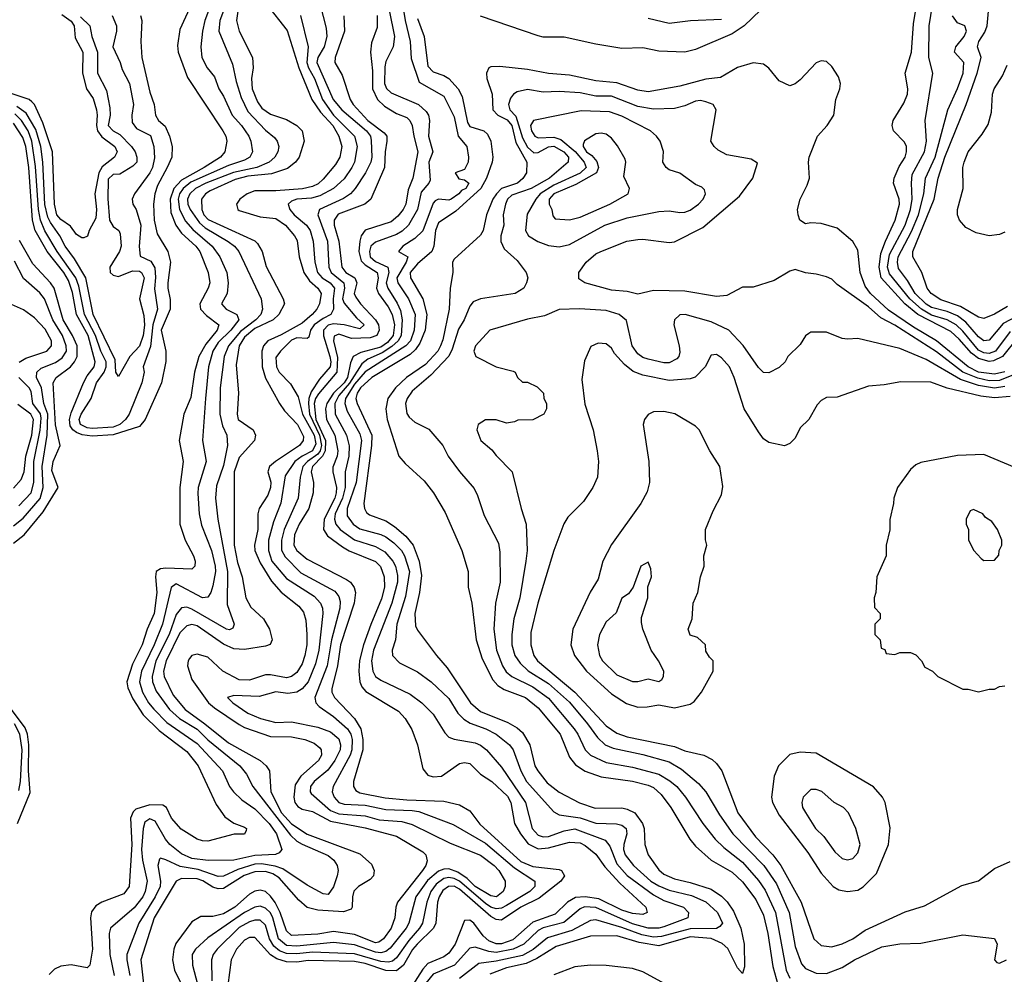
# Model space of a CAD drawing. Header units: inches. Extents: x 1793402 to 1900366, y 320852 to 470679.
# Tile 423 of 604: x 1844813 to 1848568, y 453135 to 456774. Entities that reach past the tile are written whole.
import ezdxf

# ---------------------------------------------------------------- set-up
doc = ezdxf.new("R2010")
doc.units = ezdxf.units.IN
doc.header["$MEASUREMENT"] = 0
doc.layers.add('B8445', color=7, linetype='Continuous')

msp = doc.modelspace()

# ---------------------------------------------------------------- linework, layer by layer
at = {"layer": 'B8445', "color": 4}
for points, elevation in [([(1846260.3, 456910), (1846283.6, 456770), (1846302.6, 456690), (1846305.4, 456625.4), (1846336.1, 456536.1), (1846430, 456482), (1846470, 456404), (1846485.3, 456330), (1846518, 456290), (1846524.4, 456250), (1846523, 456230), (1846510, 456202), (1846474, 456190), (1846487.5, 456167.5), (1846510, 456162.8), (1846526, 456150), (1846514.8, 456130), (1846497.6, 456122.4), (1846487.7, 456110), (1846458.8, 456090), (1846450, 456086), (1846410, 456089.5), (1846397.1, 456082.9), (1846390, 456074), (1846351, 455969), (1846320, 455940), (1846274.8, 455910), (1846258, 455890), (1846293, 455870), (1846287.2, 455850), (1846251.3, 455790), (1846255.6, 455770), (1846295.6, 455710), (1846321.5, 455650), (1846318, 455590), (1846303.6, 455550), (1846285.7, 455530), (1846130, 455431.8), (1846090, 455383.7), (1846055, 455330), (1846053.6, 455310), (1846062, 455282), (1846110, 455195.5), (1846116.5, 455170), (1846096.5, 455010), (1846062.4, 454910), (1846062.2, 454882.2), (1846084.9, 454850), (1846110, 454833.4), (1846190, 454811.7), (1846210, 454802.6), (1846239.8, 454779.8), (1846268.8, 454750), (1846280.9, 454730), (1846300.2, 454670), (1846284.6, 454575.4), (1846251.7, 454470), (1846246, 454410), (1846234, 454370), (1846234.8, 454350), (1846262, 454322), (1846330, 454288), (1846382.8, 454250), (1846450, 454185.5), (1846483.8, 454130), (1846506.7, 454106.7), (1846531.5, 454091.5), (1846590.8, 454070), (1846630, 454050.4), (1846680.5, 454010), (1846694.4, 453990), (1846724.2, 453910), (1846745.7, 453870), (1846850, 453753.4), (1846870, 453743), (1846950, 453731.6), (1847010, 453710.3), (1847088.7, 453708.7), (1847110, 453703.8), (1847125.5, 453690), (1847128.4, 453670), (1847117.4, 453630), (1847116, 453610), (1847121.7, 453590), (1847154.4, 453550), (1847220.3, 453490), (1847250, 453471.4), (1847290, 453455.5), (1847375.4, 453435.4), (1847430, 453410.3), (1847474.4, 453370), (1847492.7, 453330), (1847483.4, 453316.6), (1847470.2, 453309.8), (1847370, 453307.7), (1847260.6, 453279.4), (1847230, 453276.8), (1847185.2, 453285.2), (1847110, 453312.9), (1847010, 453342), (1846990, 453339.7), (1846918.5, 453301.5), (1846826.3, 453273.7), (1846771.4, 453228.6), (1846730, 453206.2), (1846630, 453184.6), (1846564.1, 453175.9), (1846490, 453118.9)], 392), ([(1845653.8, 456870), (1845640.4, 456770), (1845650.3, 456730.3), (1845700.4, 456630), (1845703.8, 456590), (1845697, 456550), (1845699.6, 456510), (1845720, 456460), (1845735.9, 456435.9), (1845770, 456413.4), (1845830, 456392.7), (1845870.6, 456370), (1845890.4, 456350), (1845897.6, 456310), (1845879.3, 456250), (1845865.5, 456230), (1845833.8, 456206.2), (1845773.7, 456186.3), (1845682.7, 456177.3), (1845635.3, 456164.7), (1845539.3, 456120.7), (1845521.3, 456110), (1845506, 456090), (1845508.1, 456050), (1845515.8, 456030), (1845532.2, 456012.2), (1845710, 455930.3), (1845720.3, 455920.3), (1845737.6, 455890), (1845753, 455833), (1845817.6, 455710), (1845823.1, 455690), (1845800.9, 455650), (1845780.3, 455630), (1845710, 455596.1), (1845670, 455563.9), (1845650.2, 455530), (1845638, 455458), (1845647.2, 455350), (1845642, 455270), (1845646.7, 455250), (1845704, 455210), (1845712.7, 455190), (1845708, 455170), (1845650, 455104.5), (1845631.4, 455050), (1845631.1, 454770), (1845643.9, 454703.9), (1845660.9, 454650), (1845675.3, 454570), (1845694.3, 454534.3), (1845743, 454490), (1845765.5, 454450), (1845776.3, 454410), (1845767.9, 454392.1), (1845750, 454385.1), (1845670, 454373), (1845630, 454375.4), (1845590, 454393.5), (1845490, 454463.1), (1845470, 454468.3), (1845450, 454463.5), (1845424.1, 454435.9), (1845371.2, 454330), (1845362, 454290), (1845364, 454270), (1845398.3, 454198.3), (1845443.6, 454143.6), (1845519, 454090), (1845610, 454016.9), (1845730.6, 453950), (1845753.4, 453930), (1845765.5, 453910), (1845770.2, 453830), (1845811.8, 453750), (1845850, 453708.1), (1845910, 453669.1), (1846110, 453594), (1846154.4, 453554.4), (1846164.9, 453530), (1846162, 453510), (1846150, 453496), (1846104.9, 453470), (1846087.9, 453452.1), (1846082, 453430), (1846081.6, 453390), (1846076.7, 453383.3), (1846047.4, 453372.6), (1845950, 453379.1), (1845909.8, 453389.8), (1845877.4, 453417.4), (1845802.6, 453502.6), (1845778.2, 453518.2), (1845750, 453527.1), (1845710, 453525.6), (1845669, 453511), (1845590, 453461.5), (1845570, 453460.4), (1845550, 453467.2), (1845511.2, 453491.2), (1845490, 453498.4), (1845430, 453499.7), (1845410.2, 453489.8), (1845326.5, 453350), (1845274.6, 453190), (1845286.6, 453086.6)], 356), ([(1848618.5, 455561.5), (1848561.3, 455490), (1848526.9, 455473.1), (1848510, 455471.2), (1848470, 455482.7), (1848443, 455503), (1848396.1, 455556.1), (1848364.6, 455584.6), (1848237.8, 455650), (1848188.9, 455690), (1848098.9, 455790), (1848090.6, 455830), (1848097.7, 455882.3), (1848114.8, 455930), (1848152.3, 456010), (1848168.3, 456070), (1848166.6, 456090), (1848146, 456150), (1848147.8, 456170), (1848166.4, 456213.6), (1848189.6, 456250), (1848195.6, 456270), (1848194.5, 456290), (1848187.3, 456307.3), (1848145.2, 456350), (1848140.9, 456370), (1848144.5, 456390), (1848184.4, 456455.6), (1848198.7, 456490), (1848200.5, 456510), (1848189.7, 456570), (1848214, 456650), (1848222, 456758), (1848243.6, 456890)], 396), ([(1848590, 455585.7), (1848534.6, 455510), (1848510, 455500.7), (1848490, 455503.7), (1848470, 455513.8), (1848410, 455586.2), (1848384, 455610), (1848350, 455629), (1848290, 455647.2), (1848251.9, 455670), (1848207.9, 455710), (1848130, 455804.7), (1848122.6, 455830), (1848130, 455878), (1848189.8, 455990), (1848210.8, 456050), (1848216.4, 456090), (1848213.5, 456150), (1848216.8, 456183.2), (1848264, 456270), (1848271.1, 456310), (1848266.6, 456390), (1848296, 456570), (1848280.7, 456630), (1848281.3, 456750), (1848301.1, 456870)], 392), ([(1845467.3, 456830), (1845423.9, 456736.1), (1845415.2, 456675.2), (1845417.1, 456650), (1845453.5, 456553.5), (1845588.2, 456350), (1845599.3, 456330), (1845603, 456310), (1845594.9, 456270), (1845579.3, 456250), (1845517, 456210), (1845430, 456162.5), (1845401, 456130), (1845387.2, 456090), (1845390, 456038.8), (1845408.1, 455990), (1845430, 455960.3), (1845485.3, 455910), (1845500.3, 455890), (1845531.8, 455810), (1845537.6, 455770), (1845532.4, 455750), (1845500.3, 455690), (1845503.1, 455670), (1845525.6, 455645.6), (1845572.4, 455610), (1845566.4, 455590), (1845522.9, 455537.1), (1845495.8, 455490), (1845479.6, 455430), (1845466, 455334), (1845439.1, 455270), (1845421.6, 455170), (1845436.4, 455090), (1845423.7, 454990), (1845424.4, 454850), (1845444.4, 454790), (1845476.3, 454730), (1845482.8, 454710), (1845481, 454690), (1845470, 454679), (1845370, 454683.5), (1845350, 454680.7), (1845334, 454670), (1845330.4, 454650), (1845336.1, 454590), (1845325.7, 454510), (1845299.5, 454450), (1845280.3, 454390), (1845243.4, 454316.6), (1845221.5, 454250), (1845226.1, 454226.1), (1845244.3, 454184.3), (1845284.1, 454124.1), (1845344.4, 454064.4), (1845450, 453983.8), (1845494, 453930), (1845562.4, 453782.4), (1845594.8, 453734.8), (1845630, 453711.3), (1845670, 453696), (1845678, 453690), (1845676.9, 453683.1), (1845670, 453669), (1845631.1, 453668.9), (1845530, 453642), (1845510, 453642.9), (1845490, 453649.4), (1845428.5, 453688.5), (1845391.8, 453730), (1845373.2, 453770), (1845358.9, 453778.9), (1845310, 453781), (1845256.3, 453763.7), (1845245.7, 453754.3), (1845235.6, 453730), (1845240.2, 453630), (1845230.4, 453470), (1845210, 453442), (1845126, 453410), (1845103.7, 453396.3), (1845087, 453373), (1845083.1, 453350), (1845090.4, 453230), (1845080.7, 453170), (1845070, 453159.3), (1845010, 453171.2), (1844970, 453166.2), (1844945.8, 453154.2), (1844926, 453134)], 344), ([(1845548.7, 456850), (1845518.9, 456770), (1845510.3, 456730), (1845503.8, 456670), (1845508.2, 456630), (1845528, 456590), (1845555.8, 456555.8), (1845572.7, 456510), (1845590, 456482.8), (1845623.7, 456410), (1845659.5, 456370), (1845686.4, 456330), (1845694.9, 456310), (1845700.5, 456270), (1845690.5, 456250), (1845670, 456238), (1845610, 456218), (1845465.9, 456154.1), (1845435.9, 456130), (1845422.7, 456110), (1845416.8, 456090), (1845422, 456050), (1845445.9, 456005.9), (1845473.6, 455973.6), (1845546.7, 455910), (1845576.4, 455870), (1845603, 455810), (1845608.2, 455770), (1845604.9, 455730), (1845582.8, 455690), (1845601, 455670), (1845640.7, 455650), (1845648.2, 455630), (1845618, 455590), (1845570, 455543.5), (1845549.1, 455510), (1845533.1, 455450), (1845521.5, 455330), (1845510.4, 455170), (1845524.4, 455090), (1845494, 454990), (1845492.1, 454967.9), (1845497, 454890), (1845506.5, 454846.5), (1845544.9, 454750), (1845558.5, 454690), (1845559.6, 454670), (1845550, 454615.3), (1845541.6, 454590), (1845530, 454572.7), (1845510.4, 454569.6), (1845410, 454622.9), (1845390.3, 454609.7), (1845357.2, 454470), (1845326.4, 454390), (1845277.6, 454290), (1845270.2, 454250), (1845282, 454210), (1845304, 454170), (1845324.9, 454144.9), (1845374.8, 454094.8), (1845490, 454014.6), (1845586.4, 453910), (1845612.7, 453850), (1845628.2, 453830), (1845659.6, 453799.6), (1845710, 453764.9), (1845764.6, 453710), (1845792.7, 453670), (1845812.7, 453610), (1845802.4, 453597.6), (1845788.7, 453591.3), (1845710, 453588), (1845630, 453569.8), (1845531.8, 453568.2), (1845470, 453576.4), (1845430, 453593.3), (1845386, 453630), (1845369.6, 453650), (1845330, 453718.4), (1845310, 453727), (1845290, 453715.1), (1845283.6, 453690), (1845278, 453610), (1845281.3, 453570), (1845298.9, 453490), (1845291.6, 453450), (1845283.1, 453430), (1845250, 453387.8), (1845158.8, 453310), (1845154, 453290), (1845156.5, 453210), (1845173.7, 453130)], 348), ([(1845605.5, 456850), (1845576, 456770), (1845572, 456730), (1845624.2, 456604.2), (1845638, 456538), (1845657.3, 456477.3), (1845683.1, 456423.1), (1845750, 456352.7), (1845784.4, 456324.4), (1845795.5, 456310), (1845801.6, 456290), (1845797.1, 456270), (1845786, 456250), (1845764.9, 456230), (1845717.3, 456210), (1845628.4, 456191.6), (1845523.1, 456150), (1845483.1, 456130), (1845462, 456110), (1845453.6, 456090), (1845454.9, 456070), (1845463.6, 456050), (1845498.8, 455998.8), (1845520.8, 455980.8), (1845608.3, 455928.3), (1845632.7, 455910), (1845648.2, 455890), (1845733.4, 455710), (1845739.1, 455670), (1845732.4, 455650), (1845713.4, 455630), (1845654.7, 455585.3), (1845608.9, 455530), (1845592.9, 455490), (1845578, 455370), (1845576.5, 455270), (1845586.1, 455226.1), (1845603, 455190), (1845606, 455150), (1845590, 455074), (1845563.4, 454996.6), (1845560.3, 454950), (1845568.4, 454870), (1845605.5, 454670), (1845604.4, 454544.4), (1845630.7, 454470), (1845626.4, 454453.6), (1845612.7, 454447.3), (1845602, 454450), (1845470, 454526.9), (1845450, 454534.3), (1845430, 454531.6), (1845410, 454506.6), (1845383.2, 454430), (1845332.1, 454330), (1845318, 454270), (1845319.6, 454250), (1845333.9, 454213.9), (1845384.1, 454144.1), (1845422, 454110), (1845490, 454068.9), (1845530, 454029), (1845652.7, 453930), (1845678, 453898), (1845702.4, 453850), (1845845.3, 453665.3), (1845870, 453641.7), (1845890, 453630.3), (1845990, 453588), (1846010.6, 453570), (1846024, 453550), (1846027.3, 453530), (1846024, 453510), (1846010, 453468), (1845990, 453439), (1845970, 453441.2), (1845910, 453474.5), (1845816.5, 453536.5), (1845787.2, 453547.2), (1845735.8, 453555.8), (1845710, 453555), (1845645.5, 453534.5), (1845590, 453508.6), (1845570, 453507.4), (1845494, 453534), (1845425, 453545), (1845370, 453571.6), (1845350, 453577.2), (1845346.2, 453573.8), (1845340.4, 453550), (1845350.2, 453490.2), (1845349, 453470), (1845330.2, 453430), (1845267.4, 453330), (1845222, 453210), (1845221.1, 453190), (1845232.9, 453130)], 352), ([(1845753.6, 456833.6), (1845832.7, 456732.8), (1845877.6, 456590), (1845927.7, 456470), (1845960.8, 456420.8), (1846006.7, 456370), (1846030.3, 456330), (1846041.3, 456290), (1846033.7, 456250), (1846017.8, 456222.2), (1845970, 456165.6), (1845951.8, 456148.2), (1845930, 456137.2), (1845891, 456129), (1845790, 456121.2), (1845710, 456120.9), (1845680.5, 456110), (1845653, 456090), (1845640.5, 456070), (1845644.9, 456050), (1845650, 456046.7), (1845730, 456022.4), (1845790, 456016), (1845826.4, 455990), (1845861.6, 455950), (1845871.4, 455931.4), (1845878.9, 455870), (1845897.3, 455810), (1845918.3, 455778.3), (1845950.4, 455750), (1845962.6, 455730), (1845956.5, 455690), (1845946.7, 455670), (1845928.9, 455650), (1845890, 455617.2), (1845810, 455572.3), (1845759.3, 455550), (1845742.6, 455530), (1845736.9, 455510), (1845738.3, 455450), (1845750, 455407.3), (1845803.7, 455310), (1845822.7, 455282.7), (1845872.7, 455230), (1845895.1, 455184.9), (1845894.4, 455170), (1845880.4, 455150), (1845788.2, 455090), (1845765.3, 455070), (1845759.5, 455050), (1845770.2, 455010.2), (1845769.1, 454990), (1845759.1, 454960.9), (1845725.7, 454910), (1845721.1, 454890), (1845720.8, 454830), (1845709.1, 454770), (1845710.2, 454750), (1845730, 454703.8), (1845773, 454633), (1845810, 454592), (1845878.2, 454538.2), (1845895.2, 454515.3), (1845904.6, 454484.6), (1845907.7, 454430), (1845907.7, 454390), (1845900.9, 454350), (1845890, 454318), (1845870, 454285.1), (1845850, 454269.6), (1845830, 454264.7), (1845770, 454276.9), (1845750, 454276.3), (1845690, 454255.8), (1845650, 454256.9), (1845587.3, 454290), (1845530, 454343.1), (1845490, 454355.4), (1845470, 454349.6), (1845461, 454339), (1845455.3, 454330), (1845452.9, 454310), (1845470, 454258), (1845533.4, 454170), (1845555.8, 454150), (1845650, 454086.5), (1845670, 454074.9), (1845770, 454040.9), (1845850, 454039.6), (1845901, 454030), (1845935.8, 454015.8), (1845957.4, 453997.4), (1845963, 453990), (1845963.8, 453970), (1845952.4, 453950), (1845885.7, 453890), (1845863.2, 453856.8), (1845858, 453810), (1845862.4, 453790), (1845874, 453774), (1845890, 453764.7), (1845930, 453755.3), (1845998.7, 453718.7), (1846130, 453692.4), (1846250, 453661.3), (1846350, 453602), (1846362, 453590), (1846367.3, 453567.3), (1846362.4, 453550), (1846348.7, 453530), (1846254, 453410), (1846247, 453390), (1846243.7, 453350), (1846230.3, 453310), (1846200.3, 453270), (1846182.2, 453257.8), (1846170, 453254.7), (1846090, 453286.8), (1846010, 453298.4), (1845950, 453287.8), (1845850, 453282), (1845830, 453300.9), (1845806.2, 453370), (1845787.8, 453407.8), (1845770, 453432.8), (1845750, 453449.7), (1845730, 453456), (1845710, 453452.2), (1845690, 453439.7), (1845633.4, 453390), (1845590, 453365.1), (1845550, 453355.4), (1845504.5, 453355.5), (1845470, 453335.3), (1845407.9, 453252.1), (1845400.3, 453230), (1845395.3, 453190), (1845403.1, 453150), (1845453.1, 453050)], 364), ([(1845959.3, 456830), (1845981.6, 456741.6), (1845984.9, 456710), (1845974.3, 456670), (1845950.3, 456630), (1845946, 456610), (1846009.1, 456470), (1846041.1, 456430), (1846136, 456350), (1846150.3, 456330), (1846153.7, 456313.7), (1846156, 456250), (1846152, 456230), (1846132, 456190), (1846092.4, 456130), (1846074.9, 456110), (1846048.3, 456091.7), (1845956.3, 456050), (1845950.4, 456030), (1845986.5, 455930), (1845992.6, 455830), (1846001.5, 455810), (1846049.1, 455770), (1846051.2, 455750), (1846044.2, 455710), (1846050, 455693.4), (1846096.9, 455636.9), (1846127.3, 455610), (1846110, 455595.1), (1846051.1, 455611.1), (1846010, 455614), (1845990, 455608.7), (1845971.3, 455590), (1845971.3, 455568.7), (1845996.3, 455490), (1845999.7, 455470), (1845996.9, 455450), (1845956.4, 455403.6), (1845924.6, 455355.4), (1845915.9, 455330), (1845914.7, 455310), (1845918, 455270), (1845955.8, 455190), (1845964.5, 455150), (1845959.1, 455130), (1845950, 455117.7), (1845911.2, 455090), (1845893.2, 455070), (1845882.3, 455030), (1845874.6, 454950), (1845821.5, 454830), (1845811.3, 454790), (1845811.3, 454751.3), (1845825.7, 454725.7), (1845885.6, 454665.6), (1846014.9, 454594.9), (1846030, 454574.8), (1846035.6, 454555.6), (1846034.6, 454530), (1846001.8, 454410), (1845986, 454310), (1845938.7, 454190), (1845942, 454170), (1845955.1, 454155.1), (1846010, 454117.6), (1846063.1, 454070), (1846076.1, 454050), (1846081.2, 454030), (1846079.7, 453990), (1846073.4, 453970), (1846008.5, 453850), (1846005.3, 453830), (1846012.2, 453810), (1846030.2, 453790.2), (1846050, 453782.8), (1846130, 453779.3), (1846210, 453762.8), (1846310, 453759.7), (1846335.1, 453755.1), (1846466.1, 453706.1), (1846590, 453634.3), (1846700.3, 453540.3), (1846777.3, 453490), (1846777.1, 453470), (1846758.4, 453450), (1846670, 453396.4), (1846650, 453386.8), (1846630, 453384.4), (1846610, 453390.7), (1846590, 453404.2), (1846490, 453489.2), (1846470, 453499.9), (1846450, 453503.7), (1846430, 453500.3), (1846401.8, 453478.2), (1846380.7, 453450), (1846365.5, 453410), (1846349.1, 453330), (1846337.7, 453310), (1846296.8, 453263.2), (1846250, 453197.4), (1846235.1, 453184.9), (1846219.6, 453180.4), (1846190, 453183.2), (1846090, 453213.2), (1845930, 453218.7), (1845870, 453212.7), (1845830, 453214.3), (1845803.9, 453223.9), (1845781.9, 453241.9), (1845765.3, 453270), (1845750, 453322), (1845730, 453341.1), (1845710, 453341), (1845690, 453334.5), (1845650, 453313.3), (1845566, 453230), (1845550.4, 453210), (1845544.4, 453190), (1845546.3, 453110)], 372), ([(1848579.9, 455680.1), (1848530, 455651.5), (1848490, 455635.1), (1848470, 455639.5), (1848400.8, 455680.8), (1848326.3, 455706.3), (1848289.6, 455730), (1848274, 455750), (1848254, 455810), (1848219.6, 455870), (1848219.7, 455890), (1848301, 456090), (1848315.6, 456170), (1848341.6, 456250), (1848422.3, 456450), (1848464.2, 456570), (1848479.8, 456630), (1848466, 456670), (1848471.2, 456690), (1848493.6, 456726.4), (1848502, 456750), (1848511.8, 456850)], 384), ([(1844973.3, 456793.3), (1845010, 456767.7), (1845020.3, 456750), (1845024.8, 456704.8), (1845053.4, 456650), (1845053.1, 456570), (1845068.4, 456510), (1845092.7, 456472.8), (1845105.7, 456430), (1845108.8, 456410), (1845105.5, 456370), (1845110.2, 456350), (1845126.8, 456326.8), (1845176.4, 456290), (1845184.9, 456270), (1845174, 456250), (1845127.8, 456212.2), (1845115, 456190), (1845100.2, 456110), (1845106, 456050), (1845103.4, 456016.6), (1845078, 455970), (1845072, 455948), (1845058, 455942), (1845050, 455942), (1845030, 455955.3), (1845007, 455987), (1844970, 456011.6), (1844954.7, 456030), (1844946.2, 456070), (1844938, 456270), (1844900.8, 456380.8), (1844869.8, 456449.8), (1844860, 456460), (1844849.8, 456469.8), (1844750, 456503)], 324), ([(1845274, 456790), (1845279.1, 456770), (1845274.9, 456690), (1845279.5, 456630), (1845310, 456498), (1845326.4, 456450), (1845330.6, 456410), (1845342.8, 456390), (1845367.5, 456367.5), (1845384.4, 456330), (1845394.9, 456290), (1845392.7, 456250), (1845376, 456210), (1845338.3, 456141.7), (1845328, 456110), (1845322.8, 456070), (1845325.5, 456010), (1845336.9, 455956.9), (1845377.6, 455890), (1845388.4, 455850), (1845377.6, 455770), (1845377.6, 455750), (1845387.4, 455707.4), (1845386.5, 455670), (1845353.1, 455590), (1845370.6, 455510), (1845370.4, 455470.4), (1845353.7, 455390), (1845292, 455250), (1845270, 455223.5), (1845170, 455191.1), (1845090, 455186.6), (1845051.6, 455191.6), (1845030, 455200.6), (1845015.3, 455210), (1845006, 455226), (1845003.4, 455250), (1845010, 455275.5), (1845056.8, 455390), (1845070, 455415.8), (1845097.6, 455450), (1845101.1, 455470), (1845074.5, 455570), (1845029.9, 455650), (1845013.9, 455733.9), (1844999.6, 455779.6), (1844981.6, 455810), (1844917.4, 455890), (1844872.5, 455970), (1844862.4, 456010), (1844847.7, 456210), (1844836.3, 456290), (1844824.8, 456324.8), (1844790, 456379.2)], 336), ([(1845165.5, 456790), (1845182, 456750), (1845182, 456730), (1845168.4, 456670), (1845196.4, 456610), (1845203.7, 456583.7), (1845232.4, 456530), (1845247.7, 456450), (1845240.4, 456410), (1845242, 456382), (1845258.3, 456358.3), (1845312.1, 456332.1), (1845324.9, 456290), (1845326.6, 456246.6), (1845319.5, 456210), (1845310, 456189.5), (1845250.6, 456110), (1845241.6, 456090), (1845244.9, 456070), (1845257.6, 456050), (1845275.2, 455990), (1845268.8, 455908.8), (1845272.7, 455872.7), (1845312.7, 455852.8), (1845328.1, 455828.1), (1845331.3, 455791.3), (1845327.3, 455747.3), (1845338, 455670), (1845321.3, 455610), (1845312.5, 455527.5), (1845284.4, 455450), (1845288, 455430), (1845279.3, 455390), (1845230.4, 455270), (1845217.1, 455250), (1845194.4, 455230), (1845170, 455219.8), (1845090, 455215.1), (1845070, 455217.6), (1845045.4, 455230), (1845040.4, 455250), (1845047.6, 455270), (1845085.7, 455330), (1845105.7, 455390), (1845134.8, 455430), (1845142.9, 455450), (1845142.6, 455470), (1845122.3, 455510), (1845102, 455570), (1845059.8, 455650), (1845038.4, 455758.4), (1845027.3, 455790), (1844955.8, 455890), (1844909.3, 455969.3), (1844892.9, 456010), (1844884.2, 456050), (1844873.5, 456213.5), (1844859.9, 456310), (1844845.7, 456350), (1844819.8, 456390), (1844794.2, 456414.2)], 332), ([(1845883.8, 456790), (1845913.7, 456670), (1845908.5, 456610), (1845914.5, 456590), (1845937.5, 456550), (1845968.4, 456470), (1846009.2, 456410), (1846090.3, 456330), (1846099.6, 456290), (1846090.3, 456230), (1846080.3, 456210), (1846050, 456167.3), (1846010.4, 456130), (1845958, 456102), (1845926.5, 456093.5), (1845870, 456089.6), (1845850, 456082), (1845836.3, 456070), (1845843.8, 456050), (1845860.4, 456030), (1845906.7, 455990), (1845921.1, 455970), (1845931.8, 455930), (1845938.3, 455850), (1845948.9, 455810), (1845967, 455790), (1845997.4, 455770), (1846013.2, 455750), (1846008.2, 455710), (1846010.3, 455670), (1845999.3, 455650), (1845970, 455635.1), (1845936.5, 455610), (1845922, 455590), (1845916, 455564), (1845910, 455558), (1845870, 455560.5), (1845850, 455552.6), (1845807.3, 455510), (1845790, 455486), (1845792.4, 455450), (1845803.1, 455430), (1845845.2, 455385.2), (1845875.6, 455335.6), (1845891.6, 455270), (1845936.1, 455190), (1845943, 455157), (1845930, 455129.9), (1845890.1, 455109.9), (1845862.3, 455090), (1845825.4, 455034.6), (1845808.9, 454931.1), (1845780.5, 454859.5), (1845761.5, 454790), (1845761.5, 454750), (1845774.3, 454710), (1845830, 454643.1), (1845935.6, 454575.6), (1845960.4, 454550), (1845968.4, 454530), (1845968.7, 454510), (1845954, 454370), (1845941.8, 454318.2), (1845912.9, 454250), (1845890, 454222.4), (1845870.2, 454209.8), (1845835.1, 454204.9), (1845790, 454211.3), (1845726, 454194), (1845630, 454198), (1845606, 454190), (1845626, 454170), (1845682.8, 454130), (1845731.3, 454110), (1845790, 454094), (1845850, 454096.5), (1845950, 454076.5), (1845998.9, 454058.9), (1846030, 454032.7), (1846036, 454010), (1846035.2, 453990), (1846015.2, 453950), (1845987.6, 453912.4), (1845935.5, 453870), (1845921.6, 453850), (1845920.5, 453830), (1845924.4, 453824.4), (1845999, 453759), (1846030, 453746.5), (1846130, 453739.1), (1846184, 453724), (1846270, 453716.9), (1846310, 453705.3), (1846454.4, 453634.4), (1846570, 453588.7), (1846622.4, 453550), (1846640.4, 453530), (1846664.9, 453490), (1846664.9, 453470), (1846656.3, 453450), (1846630.8, 453430), (1846610, 453433.6), (1846550, 453469.8), (1846519.4, 453499.4), (1846484.4, 453524.4), (1846450, 453536.1), (1846430, 453535.1), (1846410, 453527.7), (1846368.2, 453491.8), (1846324, 453430), (1846297.4, 453330), (1846286.3, 453310), (1846225.6, 453234.4), (1846210, 453222.2), (1846190, 453217.1), (1846170, 453219.1), (1846090, 453247.2), (1846010, 453255.3), (1845870, 453241.7), (1845830, 453245), (1845800.3, 453270), (1845778.5, 453350), (1845769.1, 453369.1), (1845750, 453386.9), (1845730, 453394.3), (1845710, 453391.2), (1845670, 453369.8), (1845530, 453273.3), (1845483, 453230), (1845470.4, 453210), (1845472.2, 453170), (1845509, 453030)], 368), ([(1846048.9, 456788.9), (1846051.6, 456730), (1846016.4, 456630), (1846015.5, 456610), (1846042.4, 456562.4), (1846073.1, 456470), (1846084.2, 456450), (1846140.2, 456390), (1846202.7, 456342.7), (1846212.9, 456330), (1846213.1, 456310), (1846206.5, 456270), (1846204.9, 456210), (1846152.7, 456090), (1846129, 456071), (1846027.6, 456032.4), (1846012.9, 456010), (1846012.4, 455990), (1846030.3, 455929.7), (1846041.5, 455830), (1846057, 455810), (1846091.8, 455790), (1846099, 455770), (1846089, 455730), (1846095.5, 455715.5), (1846112.9, 455690), (1846170.2, 455630), (1846180.8, 455610), (1846184.2, 455590), (1846175.2, 455570), (1846150, 455560.5), (1846078.8, 455558.8), (1846030, 455574.7), (1846012.4, 455567.6), (1846009.3, 455550), (1846025.6, 455485.6), (1846022.8, 455430), (1845952.3, 455347.7), (1845941.4, 455330), (1845936.6, 455310), (1845942.4, 455250), (1845978.8, 455170), (1845978.3, 455130), (1845968.3, 455110), (1845930.2, 455070), (1845924.7, 455050), (1845933.8, 455010), (1845932.7, 454970), (1845915.5, 454910), (1845879.1, 454850), (1845860.8, 454810), (1845858.9, 454770), (1845870.4, 454750), (1845910, 454717.6), (1846060, 454640), (1846074.9, 454630), (1846089, 454609), (1846093.1, 454590), (1846089.1, 454550), (1846036.5, 454390), (1846024.5, 454310), (1846003.4, 454223.4), (1846003.7, 454210), (1846013.4, 454190), (1846090.2, 454110.2), (1846114, 454070), (1846121.3, 454030), (1846122, 453990), (1846086.4, 453870), (1846085.5, 453850), (1846094.9, 453834.9), (1846110, 453827), (1846207.2, 453807.2), (1846290, 453799.2), (1846430, 453795.3), (1846490, 453780.4), (1846530, 453758), (1846567.6, 453707.6), (1846724.6, 453564.6), (1846770, 453545.2), (1846870, 453533.7), (1846878.8, 453530), (1846890.7, 453510), (1846876.3, 453490), (1846794.6, 453425.4), (1846723.7, 453390), (1846650, 453340.5), (1846630, 453343.1), (1846610, 453355.5), (1846490, 453459.8), (1846470, 453470.6), (1846448.4, 453470), (1846426.3, 453453.7), (1846412.3, 453430), (1846406.2, 453410), (1846399.6, 453330), (1846391.8, 453310), (1846329.1, 453250), (1846311.4, 453228.6), (1846276.9, 453170), (1846250, 453148.2), (1846210, 453148.6), (1846130, 453175.4), (1846090, 453183.4), (1845913, 453187), (1845870, 453180.7), (1845830, 453181.6), (1845794.1, 453194.1), (1845769.3, 453209.3), (1845710, 453275.6), (1845690, 453275.1), (1845670, 453264.2), (1845640.3, 453230), (1845619.5, 453190), (1845607.3, 453092.7)], 376), ([(1846176, 456790), (1846176, 456744), (1846154.9, 456685.1), (1846150.3, 456650), (1846158.8, 456578.8), (1846159.1, 456510), (1846177.4, 456470), (1846204.2, 456444.2), (1846250, 456416.4), (1846290, 456400.5), (1846300.5, 456390), (1846310.3, 456370.3), (1846315.6, 456330), (1846331.5, 456270), (1846311.8, 456170), (1846294.7, 456125.3), (1846286, 456070), (1846276, 456050), (1846255.3, 456024.7), (1846230, 456003.5), (1846130, 455971.3), (1846114.9, 455950), (1846110.2, 455929.8), (1846106.8, 455890), (1846114.9, 455854.9), (1846130, 455838.9), (1846176.9, 455810), (1846179.7, 455790), (1846174.4, 455750), (1846182, 455730), (1846218.8, 455678.8), (1846233.4, 455650), (1846242.2, 455610), (1846237, 455570), (1846216.3, 455543.7), (1846190, 455525.8), (1846114.4, 455505.6), (1846084.9, 455490), (1846074.3, 455465.7), (1846062.9, 455410), (1846050.4, 455389.6), (1846009.5, 455350), (1845983.9, 455310), (1845978.7, 455290), (1845982.8, 455250), (1846014.7, 455190), (1846025.8, 455130), (1846023.2, 455110), (1846007.9, 455067.9), (1846007.7, 455050), (1846021, 454990), (1846019.8, 454970), (1846014.6, 454950), (1845974, 454870), (1845971.7, 454830), (1845986.5, 454806.5), (1846044, 454764), (1846070, 454748.9), (1846170, 454708.5), (1846189.1, 454689.1), (1846203.1, 454650), (1846204.4, 454610), (1846193.4, 454566.6), (1846151.9, 454468.1), (1846123.9, 454390), (1846108.5, 454331.5), (1846105.8, 454290), (1846110.2, 454250.2), (1846117.6, 454230), (1846132.7, 454212.7), (1846257.2, 454137.2), (1846283, 454110), (1846308.5, 454068.5), (1846330.6, 454010), (1846350, 453918), (1846370, 453893.4), (1846390, 453887), (1846422, 453890), (1846490, 453938), (1846510, 453942.4), (1846530, 453938), (1846570, 453898), (1846613, 453870), (1846673.6, 453813.6), (1846686, 453790), (1846700.3, 453710), (1846723.2, 453670), (1846752.6, 453632.6), (1846790, 453613.2), (1846830, 453616.5), (1846910, 453639), (1846950, 453635.3), (1846970, 453625.7), (1847010, 453592.7), (1847044.7, 453544.7), (1847101.7, 453481.7), (1847200.7, 453390), (1847206, 453370), (1847190, 453362.9), (1847150, 453366), (1847110, 453379.7), (1847022, 453422), (1846970, 453430.6), (1846932.8, 453427.2), (1846902, 453410), (1846855.6, 453364.4), (1846770, 453332.9), (1846693.3, 453266.7), (1846650, 453250.7), (1846630, 453250.7), (1846602.1, 453262.1), (1846580.9, 453280.9), (1846544.5, 453330), (1846530, 453341.6), (1846510, 453339.3), (1846474.3, 453250), (1846450, 453215.1), (1846430, 453201.1), (1846370, 453175.8), (1846350, 453154.7), (1846310, 453091.2)], 384), ([(1846222.7, 456810), (1846242, 456710), (1846237.1, 456670), (1846210, 456614), (1846205.5, 456594.5), (1846204.6, 456530), (1846211.8, 456511.8), (1846230, 456495.5), (1846334, 456450), (1846363.8, 456423.8), (1846372.2, 456410), (1846375.8, 456390), (1846372, 456330), (1846388.4, 456270), (1846372.9, 456230), (1846378, 456162), (1846373, 456150), (1846343.8, 456116.2), (1846330.3, 456050), (1846295.3, 455990), (1846272, 455968), (1846250, 455955.4), (1846170, 455926), (1846152.4, 455910), (1846146.7, 455890), (1846149.1, 455870), (1846170, 455851.7), (1846217, 455830), (1846220.2, 455810), (1846211.2, 455770), (1846217.3, 455750), (1846253.2, 455693.2), (1846265.1, 455665.1), (1846271.5, 455630), (1846268.4, 455570), (1846256.5, 455550), (1846232.3, 455527.7), (1846195.8, 455504.2), (1846141, 455479), (1846118.1, 455461.9), (1846071.3, 455388.7), (1846030, 455340.8), (1846014.5, 455310), (1846016.1, 455270), (1846059, 455190), (1846069.1, 455149.1), (1846068.1, 455110), (1846054.9, 455050), (1846054.5, 454990), (1846043.7, 454950), (1846016.5, 454890), (1846013.8, 454870), (1846018.9, 454850), (1846035.8, 454830), (1846090, 454790.3), (1846170, 454764.9), (1846205.6, 454745.6), (1846236, 454710), (1846246, 454690), (1846254.3, 454654.3), (1846253.4, 454630), (1846232.4, 454550), (1846162, 454370), (1846154.6, 454330), (1846160.4, 454290), (1846170.3, 454270.3), (1846190, 454255.5), (1846302, 454202), (1846347.3, 454170), (1846390, 454126.8), (1846434.9, 454054.9), (1846450, 454038.8), (1846470.4, 454030.4), (1846550, 454017), (1846570, 454008.2), (1846593.4, 453990), (1846650, 453924.9), (1846742.6, 453790), (1846767, 453690), (1846790, 453664.9), (1846810, 453658.7), (1846830, 453659.6), (1846890, 453682), (1846930, 453689.1), (1847046.3, 453646.3), (1847063, 453623), (1847090, 453556.4), (1847130, 453511.7), (1847230, 453437.3), (1847270, 453416.5), (1847344, 453390), (1847364, 453370), (1847362.8, 453357.2), (1847361, 453350), (1847270, 453316.1), (1847250, 453310.9), (1847210, 453310.8), (1847150, 453326.8), (1847010, 453389.8), (1846967.6, 453392.4), (1846950, 453384.7), (1846887.7, 453332.3), (1846810, 453311.8), (1846790, 453301.5), (1846735.3, 453250), (1846695.5, 453230), (1846630, 453218.3), (1846602, 453222), (1846550, 453238.7), (1846530, 453234), (1846471, 453169), (1846390, 453135.1), (1846333.5, 453066.5)], 388), ([(1847638, 456810), (1847575.5, 456750), (1847530, 456719.7), (1847390, 456660.5), (1847349.6, 456649.6), (1847250, 456653.6), (1847190, 456667), (1847110, 456664.5), (1847010, 456680.7), (1846890, 456707), (1846810, 456707.3), (1846790, 456712), (1846570, 456787)], 396), ([(1848616.5, 455643.5), (1848564.2, 455615.8), (1848510, 455551.8), (1848490, 455549.7), (1848470, 455564.7), (1848420.8, 455620.8), (1848390, 455644.8), (1848350, 455661), (1848290, 455677.1), (1848270, 455689.8), (1848227.8, 455730), (1848199.1, 455779.1), (1848164.8, 455824.8), (1848160.9, 455850), (1848163.8, 455870), (1848213.9, 455966.1), (1848241.1, 456030), (1848260.9, 456110), (1848267.1, 456170), (1848303.8, 456250), (1848353, 456430), (1848390, 456510.8), (1848411.2, 456570), (1848413.6, 456610), (1848378, 456650), (1848382.9, 456670), (1848415.1, 456710), (1848424, 456730), (1848418, 456750), (1848390, 456762), (1848370, 456788)], 388), ([(1845045, 456785), (1845080.3, 456750), (1845088.8, 456710), (1845110.3, 456650), (1845110.3, 456570), (1845143.6, 456503.6), (1845157.2, 456437.2), (1845158, 456410), (1845150.4, 456370), (1845170, 456350.4), (1845195.5, 456335.5), (1845239.5, 456290), (1845253.4, 456270), (1845259.5, 456250), (1845259.3, 456230), (1845244.4, 456215.6), (1845195.2, 456184.8), (1845170, 456183.7), (1845150, 456166), (1845148.7, 456091.3), (1845155.5, 456010), (1845170, 455984.9), (1845191.3, 455970), (1845196.8, 455956.8), (1845200.4, 455910), (1845194, 455890), (1845157.1, 455830), (1845158, 455810), (1845170, 455799.3), (1845190, 455795.3), (1845243.5, 455816.5), (1845270, 455815.3), (1845277.6, 455810), (1845287.4, 455790), (1845270.4, 455710), (1845286.6, 455646.6), (1845288.9, 455608.9), (1845283.9, 455570), (1845270, 455529.6), (1845232.7, 455490), (1845190, 455414), (1845179.3, 455430), (1845177, 455477), (1845092.9, 455650), (1845064.8, 455790), (1845021.6, 455861.6), (1844986.2, 455910), (1844966.2, 455950), (1844930, 456000.5), (1844920.7, 456020.7), (1844908.7, 456068.7), (1844901.5, 456230), (1844893.6, 456290), (1844874.6, 456354.6), (1844837.3, 456417.3), (1844802.8, 456442.8)], 328), ([(1846330, 456778.8), (1846355.2, 456710), (1846370, 456596), (1846390, 456574.9), (1846430, 456561.3), (1846449.1, 456549.1), (1846485.3, 456510), (1846501.1, 456481.1), (1846521.4, 456381.4), (1846530, 456366.4), (1846582.8, 456350), (1846597.3, 456337.3), (1846610.3, 456310), (1846618, 456250), (1846615.5, 456230), (1846592.9, 456170), (1846571.9, 456130), (1846476.2, 456043.8), (1846410, 455999.6), (1846398.6, 455970), (1846392.2, 455910), (1846384.4, 455890), (1846330, 455843.1), (1846302, 455810), (1846303.7, 455790), (1846350.2, 455710.2), (1846365.8, 455650), (1846359.7, 455590), (1846339.5, 455540.5), (1846323, 455517), (1846302, 455498), (1846156.5, 455410), (1846112.9, 455370), (1846100.2, 455350), (1846094.9, 455330), (1846099.6, 455310), (1846156.2, 455190), (1846155.2, 455150), (1846125.3, 454930), (1846128.2, 454910), (1846135.6, 454895.6), (1846146.5, 454886.5), (1846210, 454863.7), (1846242, 454842), (1846285.4, 454805.4), (1846313.1, 454770), (1846336.5, 454710), (1846345.4, 454654.6), (1846337.4, 454590), (1846319.5, 454510), (1846322.8, 454462.8), (1846330, 454446), (1846402, 454350), (1846443.4, 454303.4), (1846532.4, 454170), (1846570, 454136.5), (1846674.8, 454094.8), (1846710, 454074), (1846730, 454056.4), (1846758.7, 454010), (1846777, 453930), (1846788.5, 453910), (1846825.1, 453865.1), (1846870, 453828.5), (1846948.2, 453788.2), (1847007.9, 453767.9), (1847110, 453768.9), (1847130, 453764.6), (1847159.3, 453750), (1847188.5, 453710), (1847194, 453690), (1847197.1, 453630), (1847210.4, 453590.4), (1847250, 453533.4), (1847270, 453516.4), (1847310, 453498), (1847370, 453484.9), (1847450, 453459.6), (1847490, 453432.2), (1847511, 453411), (1847535.3, 453375.3), (1847563.1, 453310), (1847576, 453250), (1847577.1, 453162.9), (1847570, 453138), (1847550, 453159), (1847513.4, 453233.4), (1847492.5, 453252.5), (1847450, 453270.8), (1847370, 453277.3), (1847250, 453242.8), (1847175.5, 453255.5), (1847090, 453280.9), (1846990, 453279.7), (1846859.1, 453240.9), (1846784.9, 453195.1), (1846744.2, 453175.8), (1846670, 453158.8), (1846605.4, 453134.6)], 396), ([(1847490, 456774.5), (1847370.7, 456769.3), (1847290, 456759.3), (1847210, 456778)], 392), ([(1848570, 455431.3), (1848530, 455421.8), (1848470, 455429.9), (1848429.9, 455449.9), (1848309.7, 455550), (1848222.1, 455602.1), (1848126.7, 455666.8), (1848057.7, 455730), (1848037.5, 455757.5), (1848017.7, 455810), (1848010, 455895.3), (1847990, 455928.7), (1847930, 455979), (1847870, 455997.2), (1847830, 455999), (1847810, 455995.3), (1847788.7, 456010), (1847782, 456030), (1847779, 456050), (1847789, 456090), (1847816.5, 456143.5), (1847825.2, 456170), (1847821.2, 456230), (1847824, 456250), (1847856, 456330), (1847892.3, 456370), (1847918, 456410), (1847925.2, 456470), (1847940.9, 456510), (1847943.7, 456530), (1847935.6, 456555.6), (1847910, 456595.3), (1847890, 456614), (1847870, 456617.2), (1847850, 456609.2), (1847790, 456544), (1847770, 456529), (1847750, 456521.2), (1847710, 456541.2), (1847670, 456589), (1847650, 456604), (1847610, 456609.2), (1847550, 456592), (1847486.1, 456553.9), (1847430, 456546.9), (1847330, 456519.7), (1847210, 456498.7), (1847170, 456504.7), (1847090, 456532.4), (1847010, 456541.1), (1846910, 456562.4), (1846830, 456568), (1846750, 456583.5), (1846644.4, 456595.6), (1846610, 456594.5), (1846602.8, 456590), (1846593.4, 456570), (1846594.4, 456550), (1846614.3, 456490), (1846617.4, 456430), (1846637, 456410), (1846671.7, 456391.7), (1846690.1, 456370.1), (1846705.5, 456305.5), (1846747.6, 456230), (1846746.2, 456190), (1846732.3, 456167.7), (1846712, 456150), (1846650.4, 456130), (1846631.4, 456110), (1846618, 456090), (1846593.4, 456030), (1846580.4, 455970), (1846570, 455952.7), (1846470, 455860.9), (1846463.7, 455850), (1846464.6, 455810), (1846454.4, 455750), (1846450.3, 455670), (1846426.8, 455553.2), (1846418.5, 455530), (1846407.7, 455510), (1846361, 455459), (1846288.8, 455410), (1846245.7, 455370), (1846217, 455330), (1846208.9, 455290), (1846214.6, 455250), (1846258.8, 455110), (1846282.5, 455082.5), (1846355.9, 455015.9), (1846391, 454970), (1846435.5, 454895.5), (1846498.8, 454750), (1846522.8, 454670), (1846524, 454610), (1846537.3, 454550), (1846553.7, 454410), (1846577.1, 454337.1), (1846617.5, 454257.5), (1846635.9, 454235.9), (1846660.5, 454220.5), (1846742, 454190), (1846790.4, 454150), (1846874, 454050), (1846910, 453962.8), (1846932.8, 453932.8), (1846970, 453908.5), (1847030, 453887), (1847149.7, 453870.3), (1847210, 453856), (1847230, 453846.7), (1847259.5, 453819.5), (1847296.4, 453770), (1847368.4, 453650), (1847390, 453623), (1847450.2, 453570.2), (1847530, 453524.2), (1847570, 453486.7), (1847620, 453420), (1847650, 453360.7), (1847666.7, 453290), (1847684.8, 453164.8), (1847717, 453050)], 404), ([(1848570, 455963.7), (1848550, 455955.1), (1848510, 455949.5), (1848461.2, 455961.2), (1848420.9, 455980.9), (1848397.2, 456010), (1848389.7, 456029.7), (1848389.7, 456050), (1848411.6, 456130), (1848409.8, 456210), (1848415.1, 456230), (1848430, 456270.6), (1848483.2, 456336.8), (1848506, 456374), (1848518.6, 456421.4), (1848523.5, 456490), (1848529.6, 456509.6), (1848560.9, 456559.1), (1848579.5, 456600.5)], 376), ([(1848615.6, 455424.4), (1848550, 455398.5), (1848510, 455397.4), (1848466.6, 455406.6), (1848410.4, 455430.4), (1848310, 455507.4), (1848150, 455609.7), (1848097.4, 455637.4), (1848050, 455678.7), (1847930, 455764), (1847910, 455784), (1847890, 455794), (1847850, 455804), (1847810, 455809), (1847770, 455822), (1847750, 455815.3), (1847690, 455779), (1847610, 455754), (1847570, 455754), (1847510, 455722), (1847470, 455719), (1847350, 455739.3), (1847230, 455740.9), (1847170, 455727), (1847130, 455738), (1847070, 455742.9), (1846968, 455770), (1846946, 455786), (1846945.2, 455810), (1846974, 455850), (1847010, 455880.7), (1847028.7, 455890), (1847128, 455930), (1847170, 455936.3), (1847190, 455937.3), (1847290, 455924), (1847310, 455926.8), (1847418, 455982), (1847558.7, 456101.3), (1847609.2, 456170), (1847627.3, 456227.3), (1847602, 456242), (1847510, 456259), (1847476.5, 456276.5), (1847462, 456290), (1847449, 456310), (1847468.7, 456430), (1847458, 456450), (1847430, 456461.2), (1847410, 456465.2), (1847390, 456462.7), (1847350, 456445.2), (1847310, 456435.1), (1847230, 456433), (1847170, 456442.6), (1847070, 456482.6), (1847010, 456482.6), (1846950, 456494.3), (1846870, 456499.7), (1846810, 456496.9), (1846750, 456507), (1846710, 456499.3), (1846696, 456490), (1846684.9, 456475.1), (1846677.1, 456450), (1846682.4, 456430), (1846705.6, 456405.6), (1846730, 456323.8), (1846750, 456287.4), (1846773.9, 456266.1), (1846790, 456267.2), (1846830, 456289.1), (1846850, 456291), (1846888.2, 456270), (1846906.4, 456250), (1846904.9, 456230), (1846833.7, 456170), (1846764, 456130), (1846690, 456105.4), (1846673.4, 456090), (1846665.3, 456070), (1846656.4, 456030), (1846659.5, 455990), (1846648.4, 455950), (1846648, 455928), (1846660.5, 455900.5), (1846710, 455856), (1846744.7, 455810), (1846751.3, 455790), (1846746, 455770), (1846736, 455750), (1846702, 455730), (1846570, 455709.4), (1846542.4, 455697.6), (1846530, 455682), (1846508.2, 455630), (1846486.4, 455593.6), (1846462.4, 455517.6), (1846449.3, 455490.7), (1846381.6, 455418.4), (1846310, 455358), (1846290.6, 455330), (1846283.8, 455310), (1846290, 455272), (1846298.5, 455258.5), (1846319.8, 455239.8), (1846373.2, 455213.2), (1846426.8, 455150), (1846447.3, 455110), (1846490, 455051), (1846546, 454986), (1846559.3, 454959.3), (1846583.9, 454883.9), (1846638.8, 454778.8), (1846644.5, 454744.5), (1846645.5, 454630), (1846628.2, 454550), (1846621.3, 454450), (1846632, 454370), (1846653.7, 454310), (1846668.2, 454288.2), (1846690, 454270.4), (1846770.4, 454230), (1846830, 454186.7), (1846927, 454070), (1846941.3, 454050), (1846970.2, 453990.3), (1846990.3, 453970.3), (1847050, 453942.6), (1847150, 453924.9), (1847250, 453897.4), (1847292.4, 453872.4), (1847319.3, 453850), (1847352.4, 453810), (1847418, 453710), (1847465.5, 453650), (1847498.3, 453618.3), (1847570, 453562.4), (1847630, 453492.4), (1847655.5, 453455.5), (1847695.2, 453370), (1847736, 453150), (1847750, 453120.5)], 408), ([(1844790, 454778.7), (1844829.6, 454810), (1844902.7, 454897.3), (1844959.3, 454990), (1844935.4, 455055.4), (1844941, 455090), (1844967.8, 455150), (1844949.2, 455229.2), (1844941.1, 455390), (1844951.6, 455410), (1845006.3, 455450), (1845022.7, 455470), (1845032.2, 455490), (1845032, 455530), (1845014.4, 455570), (1844978.5, 455630), (1844944.4, 455750), (1844930, 455771.2), (1844862.8, 455842.8), (1844811.9, 455931.9)], 344), ([(1844790, 454843.7), (1844826.6, 454873.4), (1844891.2, 454948.8), (1844902.2, 454990), (1844898.2, 455070), (1844917.7, 455190), (1844920.9, 455270), (1844905.6, 455310), (1844896.8, 455370), (1844877.4, 455410), (1844878.4, 455430), (1844895.1, 455444.9), (1844950, 455466.3), (1844975.2, 455484.8), (1844991.1, 455510), (1844990.9, 455530), (1844975.8, 455570), (1844939.3, 455630), (1844907.6, 455710), (1844890, 455732), (1844827.3, 455787.3), (1844792.7, 455852.7)], 348), ([(1844811.2, 455468.8), (1844836, 455484), (1844916, 455510), (1844934.7, 455530), (1844934.3, 455550), (1844910, 455594), (1844870, 455637), (1844828.2, 455668.2), (1844770, 455693.6)], 352), ([(1848570, 455375.2), (1848530, 455369), (1848470, 455378.7), (1848401.5, 455401.5), (1848270, 455478), (1848170, 455520.7), (1848010, 455559), (1847970, 455555.3), (1847950, 455559), (1847890, 455582), (1847830, 455582), (1847822, 455578), (1847810, 455568), (1847790, 455535.3), (1847742, 455490), (1847732, 455470), (1847710, 455448), (1847670, 455428), (1847650, 455428.7), (1847630, 455448), (1847571.8, 455531.8), (1847517.2, 455590), (1847450, 455621.6), (1847350.7, 455649.3), (1847330, 455649), (1847310.7, 455629.3), (1847307.3, 455610), (1847328, 455530), (1847330, 455506), (1847327.3, 455490), (1847319.5, 455480.5), (1847290, 455465.6), (1847270, 455465.6), (1847210, 455479.6), (1847190, 455485.6), (1847170, 455499.5), (1847149.4, 455530.6), (1847126.6, 455626.6), (1847099, 455650), (1847050, 455665.1), (1846948.1, 455671.9), (1846870, 455669.3), (1846814.9, 455645.1), (1846750, 455632), (1846606, 455590), (1846551.3, 455530), (1846544.7, 455510), (1846552, 455490), (1846630, 455451), (1846694.4, 455434.4), (1846702, 455430), (1846712, 455410), (1846730, 455392), (1846750, 455391.3), (1846786, 455374), (1846811.3, 455350), (1846812, 455330), (1846822, 455310), (1846822, 455290), (1846812, 455270), (1846770, 455248), (1846712.7, 455247.3), (1846699.6, 455240.4), (1846670, 455235.3), (1846630, 455248.7), (1846590, 455248.7), (1846562, 455230), (1846556, 455210), (1846571.3, 455170), (1846614, 455134), (1846630, 455112), (1846690.7, 455050.7), (1846724.9, 454910), (1846744.9, 454850), (1846748, 454750), (1846743.8, 454710), (1846720.4, 454570), (1846697.6, 454490), (1846690.4, 454429.6), (1846690.3, 454390), (1846701.3, 454350), (1846721.2, 454321.2), (1846752, 454292), (1846830, 454242.8), (1846910, 454171.8), (1846978.9, 454090), (1847017, 454037), (1847045.5, 454010), (1847076.3, 453996.3), (1847190, 453973.1), (1847290, 453944.2), (1847336.7, 453916.7), (1847402.3, 453862.3), (1847430.3, 453830.3), (1847482.2, 453742.2), (1847532.2, 453670), (1847650.4, 453550), (1847699.5, 453479.5), (1847747.6, 453370), (1847770, 453241), (1847795.1, 453175.1), (1847810, 453156.3), (1847850, 453138.4), (1847890, 453137.6), (1847950, 453160.4), (1847997.2, 453190), (1848101, 453239), (1848170, 453250.6), (1848250, 453254), (1848410, 453284.7), (1848530.9, 453270.9), (1848541, 453250), (1848531, 453190), (1848539.6, 453179.6), (1848550, 453177.3), (1848576, 453190)], 412), ([(1848590, 455337.4), (1848530, 455331.9), (1848479, 455339), (1848350, 455369.6), (1848288, 455392), (1848172.9, 455392.9), (1848110, 455381.2), (1848050, 455377.2), (1847930, 455335.3), (1847890, 455334), (1847870, 455322), (1847854.4, 455305.6), (1847822, 455250), (1847790, 455218), (1847770, 455178), (1847750, 455158), (1847730, 455148.7), (1847670, 455162), (1847650, 455175.3), (1847630, 455202), (1847576.2, 455290), (1847538.4, 455410), (1847519.5, 455450), (1847490, 455485.2), (1847470, 455497.2), (1847450, 455495.3), (1847426.8, 455450), (1847388.6, 455411.4), (1847370, 455404.2), (1847290, 455398.3), (1847190, 455418.9), (1847153.2, 455433.2), (1847119.5, 455459.5), (1847081.6, 455501.6), (1847070, 455522), (1847050, 455538), (1847019.6, 455540.4), (1846991.6, 455528.4), (1846966.4, 455473.6), (1846957.3, 455402.7), (1846968.2, 455308.2), (1847000.5, 455210), (1847015.5, 455130), (1847020.5, 455090), (1847016.3, 455030), (1846998.8, 454990), (1846963.5, 454936.5), (1846903, 454877), (1846887.9, 454852.1), (1846850.4, 454749.6), (1846788.5, 454550), (1846762.9, 454437.1), (1846762, 454390), (1846774, 454350), (1846788.4, 454330), (1846930, 454210.3), (1847050, 454082.4), (1847090, 454053.7), (1847130, 454040.3), (1847310, 454003.1), (1847350, 453986.4), (1847422, 453970), (1847454, 453954), (1847470, 453938.8), (1847490.3, 453910.3), (1847552.2, 453750), (1847618.9, 453658.9), (1847685.3, 453590), (1847716, 453550), (1847793.4, 453410), (1847842, 453270), (1847870, 453244), (1847910, 453239.1), (1847950, 453250.5), (1847990, 453270.5), (1848037.1, 453302.9), (1848190, 453373.4), (1848264.1, 453395.9), (1848406.3, 453473.7), (1848469.1, 453490.9), (1848530, 453538), (1848590, 453564.7)], 416), ([(1844810, 454920.3), (1844856.4, 454970), (1844866.6, 455010), (1844866.6, 455090), (1844891.1, 455208.9), (1844895.1, 455255.1), (1844891.8, 455271.8), (1844862.7, 455310), (1844856.8, 455356.8), (1844849.7, 455370), (1844809.7, 455410)], 352), ([(1844790, 454988.2), (1844818.7, 455021.3), (1844829.8, 455050.2), (1844836.8, 455110), (1844859.8, 455190), (1844865.3, 455250), (1844855.3, 455270), (1844806.3, 455306.3)], 356), ([(1848648, 455050), (1848490, 455116), (1848390, 455112.7), (1848250, 455085.2), (1848230, 455077.2), (1848210, 455059), (1848161, 454990), (1848146.8, 454950), (1848146, 454930), (1848131.1, 454868.9), (1848130.9, 454829.1), (1848118, 454770), (1848118, 454730), (1848082, 454650), (1848078, 454590), (1848072, 454570), (1848072.7, 454532.7), (1848094, 454510), (1848094, 454490), (1848074, 454470), (1848074, 454430), (1848094, 454410), (1848098, 454378), (1848112.7, 454372.7), (1848118, 454358), (1848150, 454354), (1848170, 454362), (1848210, 454362), (1848230, 454352), (1848252, 454330), (1848265.4, 454305.4), (1848294, 454290), (1848314, 454270), (1848410, 454222), (1848430, 454222), (1848470, 454212), (1848510, 454222), (1848530, 454222), (1848550, 454232), (1848570, 454234)], 424), ([(1844805.1, 453710), (1844852.6, 453827.4), (1844846.9, 453910), (1844847.4, 454010), (1844843.2, 454050), (1844834.3, 454074.3), (1844747.1, 454190)], 344), ([(1844810, 453834.8), (1844815.9, 453870), (1844822.1, 453990), (1844813.6, 454050), (1844792.9, 454090)], 348), ([(1847289.6, 453089.6), (1847190, 453144.2), (1847150, 453156.3), (1847050, 453168.3), (1846990.3, 453169.7), (1846930, 453163.5), (1846850, 453132.8)], 404)]:
    msp.add_lwpolyline(points, dxfattribs=dict(at, elevation=elevation))
for points, elevation in [([(1846954.2, 456425.8), (1846772, 456390), (1846761.6, 456370), (1846764.9, 456350), (1846777.3, 456330), (1846790, 456323.1), (1846850, 456326.5), (1846877.2, 456317.2), (1846931.1, 456271.1), (1846965.5, 456230), (1846972.9, 456210), (1846950, 456188.9), (1846850, 456142.9), (1846798.5, 456110), (1846781.5, 456090), (1846748.2, 456031.8), (1846741.6, 455970), (1846754, 455950), (1846788.6, 455928.6), (1846830, 455913), (1846870, 455907.7), (1846910, 455916.3), (1847045.2, 455990), (1847130, 456018.4), (1847250, 456043), (1847290, 456044.9), (1847330, 456039.1), (1847350, 456040.5), (1847370, 456048.2), (1847401.2, 456070), (1847419, 456090), (1847429, 456110), (1847424.7, 456124.7), (1847415.1, 456135.1), (1847390, 456145.2), (1847330, 456189), (1847290, 456201.2), (1847279, 456210), (1847266, 456230), (1847268.9, 456271.1), (1847256, 456310), (1847241.2, 456330), (1847219, 456350), (1847110, 456406), (1847062.7, 456422.7)], 412), ([(1847030, 456341.2), (1847010, 456339), (1846967.5, 456312.5), (1846961.6, 456298.4), (1846961.6, 456290), (1846974.9, 456270), (1846995.5, 456255.5), (1847013.7, 456233.7), (1847020.9, 456210), (1847012.2, 456190), (1846934.5, 456145.5), (1846850.4, 456110), (1846832.4, 456090), (1846832.7, 456070), (1846843, 456050), (1846845.8, 456025.8), (1846854.8, 456014.8), (1846910, 456010.5), (1846950, 456020.5), (1847064, 456070), (1847133.2, 456110), (1847139, 456130), (1847116.5, 456176.5), (1847125.2, 456230), (1847122, 456242), (1847092.5, 456292.5), (1847070, 456322), (1847050, 456337.2)], 416), ([(1847270, 455280.7), (1847230, 455279.3), (1847210, 455268.7), (1847196, 455250), (1847190.8, 455230), (1847213, 455090), (1847215.5, 455010), (1847206.2, 454973.8), (1847182, 454930), (1847070, 454773.2), (1847037.3, 454710), (1847019, 454641), (1846988.5, 454591.5), (1846923, 454450), (1846914.4, 454390), (1846928.4, 454350), (1846974.4, 454290), (1847070, 454204.4), (1847126.8, 454166.8), (1847170, 454153.4), (1847206.3, 454153.7), (1847250, 454161.6), (1847310, 454150.5), (1847370, 454164), (1847384.8, 454175.2), (1847413.2, 454210), (1847458, 454290), (1847458, 454330), (1847443.1, 454343.1), (1847430, 454366), (1847428, 454390), (1847398, 454418), (1847370, 454428), (1847362, 454450), (1847378, 454490), (1847382, 454550), (1847399, 454590), (1847409, 454650), (1847424, 454690), (1847422, 454730), (1847434, 454770), (1847428.9, 454791.1), (1847428.7, 454830), (1847458, 454902), (1847490, 454962), (1847494.8, 454994.8), (1847482.7, 455070), (1847445.2, 455130), (1847404, 455210), (1847390, 455224), (1847311.2, 455271.2)], 424), ([(1848450, 454906), (1848438, 454902), (1848422, 454870), (1848422, 454850), (1848432, 454830), (1848432, 454790), (1848452, 454750), (1848479.6, 454719.6), (1848490, 454712), (1848530, 454714), (1848547.3, 454732.7), (1848548, 454750), (1848558, 454770), (1848558, 454790), (1848542, 454830), (1848520.4, 454860.4), (1848496.4, 454876.4), (1848486, 454890)], 428), ([(1847210, 454706), (1847182, 454690), (1847152, 454610), (1847134.4, 454585.6), (1847110, 454568), (1847087.3, 454512.7), (1847050, 454478), (1847024, 454430), (1847016.3, 454390), (1847024, 454350), (1847035.5, 454330), (1847090, 454276.3), (1847150, 454250.7), (1847170, 454250.8), (1847210, 454260.7), (1847250, 454251.3), (1847262, 454258), (1847268.7, 454270), (1847269, 454290), (1847249.2, 454330), (1847220.9, 454370), (1847189.2, 454450), (1847184.7, 454475.3), (1847184.7, 454495.3), (1847208.7, 454570), (1847208.9, 454611.1), (1847222, 454650), (1847220.4, 454680.4)], 428), ([(1847790, 453980.9), (1847750, 453972.7), (1847706.8, 453930), (1847690.6, 453890), (1847680.4, 453810), (1847684.4, 453790), (1847710, 453740.7), (1847818.9, 453598.9), (1847870, 453520.7), (1847914.8, 453470), (1847936.7, 453456.7), (1847970, 453450.4), (1848010, 453455.5), (1848030, 453468), (1848081, 453519), (1848126.6, 453630), (1848132.5, 453692.5), (1848114, 453790), (1848104, 453810), (1848069.3, 453849.3), (1847850, 453977.2)], 424), ([(1847850, 453839.3), (1847830, 453839), (1847801, 453810), (1847796, 453790), (1847798.8, 453770), (1847810, 453751.3), (1847847.7, 453690), (1847879.9, 453659.9), (1847921.7, 453601.7), (1847950, 453576), (1847970, 453571), (1847990, 453576), (1848010, 453598), (1848018, 453630), (1848001.2, 453690), (1847974, 453750), (1847955.3, 453770), (1847919, 453790), (1847871.7, 453831.7)], 428)]:
    msp.add_lwpolyline(points, close=True, dxfattribs=dict(at, elevation=elevation))

doc.saveas('drawing.dxf')
